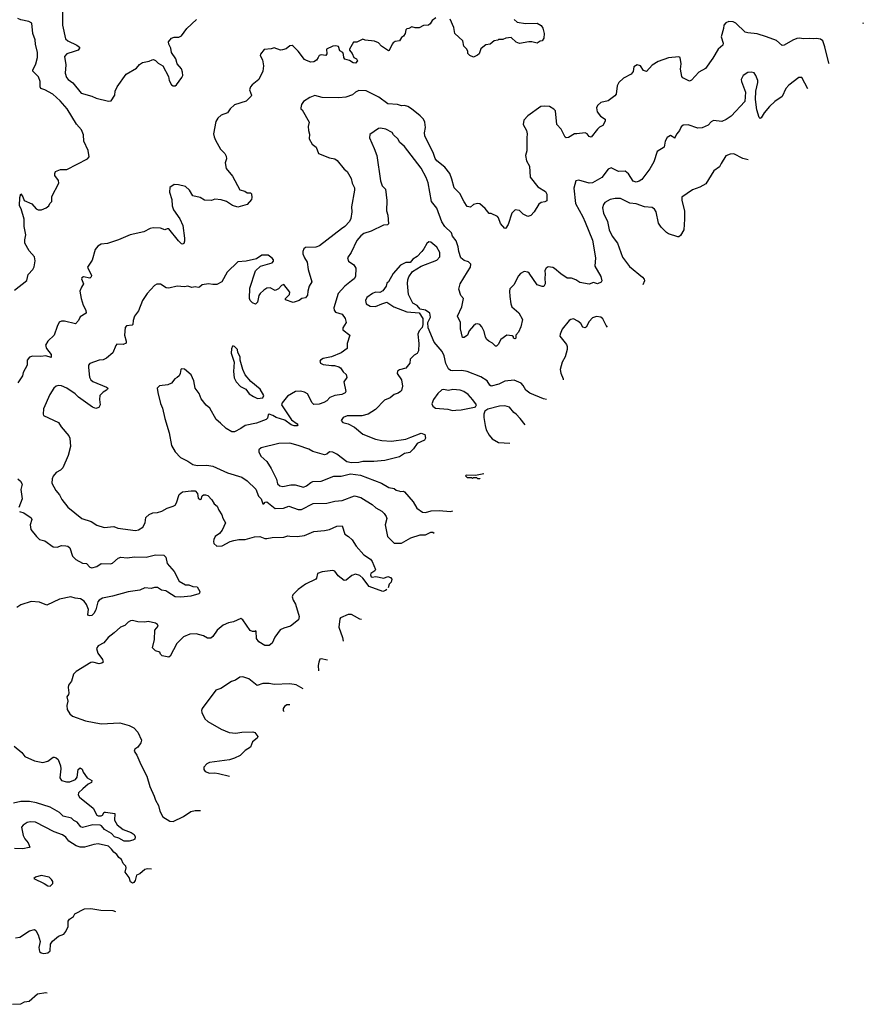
# Model space of a CAD drawing. Extents: x 1771496 to 1971148, y 471553 to 643630.
# Tile 691 of 702: x 1937204 to 1945293, y 557308 to 566749. Entities that reach past the tile are written whole.
import ezdxf

# ---------------------------------------------------------------- set-up
doc = ezdxf.new("R2010")
doc.units = 0

msp = doc.modelspace()

# ---------------------------------------------------------------- linework, layer by layer
at = {"layer": '0CON10XD'}
for points in [[(1937614.3, 566825), (1937615.5, 566695), (1937644, 566565), (1937664.5, 566544.5), (1937752.5, 566505), (1937776.7, 566485), (1937777.5, 566475), (1937765, 566456.7), (1937725, 566443.8), (1937655, 566420), (1937632, 566395), (1937646.6, 566316.6), (1937641.1, 566235), (1937653.1, 566195), (1937668.1, 566175), (1937713, 566143.1), (1937792.2, 566045), (1937895, 566014.4), (1937936.7, 565995), (1938055, 565967.1), (1938080.4, 565969.5), (1938115.6, 566025), (1938120.6, 566065), (1938137.5, 566105), (1938223.8, 566225), (1938325, 566283.3), (1938352.3, 566317.7), (1938381.7, 566338.3), (1938445, 566351.4), (1938475, 566364.2), (1938485.7, 566365.7), (1938505, 566356.7), (1938531.7, 566331.7), (1938577.5, 566305), (1938630, 566205), (1938636.7, 566165), (1938660, 566125), (1938675, 566114), (1938695, 566116), (1938707.5, 566125), (1938760, 566195), (1938767.8, 566215), (1938766.4, 566246.4), (1938755, 566278.8), (1938713.8, 566325), (1938701.2, 566375), (1938660, 566435), (1938652.5, 566475), (1938632.5, 566515), (1938630, 566535), (1938659.3, 566570.7), (1938685, 566580), (1938729.3, 566580.7), (1938755, 566592.5), (1938806, 566665), (1938899.8, 566750.2)], [(1937155, 564156.9), (1937270.7, 564249.3), (1937285.5, 564305), (1937330, 564355), (1937341.7, 564378.3), (1937352.7, 564437.3), (1937346.4, 564476.4), (1937295, 564534), (1937253.2, 564605), (1937252.6, 564637.4), (1937263.3, 564685), (1937248, 564765), (1937247.5, 564835), (1937217.5, 564935), (1937201.2, 564965), (1937206.7, 565045), (1937215, 565080), (1937235, 565050), (1937246.7, 565015), (1937321.7, 564981.7), (1937361.4, 564935), (1937382.5, 564925), (1937414.2, 564925.8), (1937457.5, 564945), (1937482.5, 564965), (1937492.5, 564985), (1937513.3, 565005), (1937511.2, 565055), (1937578.8, 565181.2), (1937575, 565206.7), (1937542, 565255), (1937540, 565275), (1937547.3, 565292.7), (1937595, 565312), (1937655, 565310.8), (1937855, 565414.2), (1937870, 565435), (1937860, 565495), (1937818.2, 565585), (1937815.5, 565645), (1937795, 565693.8), (1937747.7, 565747.7), (1937657.9, 565895), (1937590.9, 565970.9), (1937520, 566035), (1937446, 566076), (1937405, 566088.8), (1937399.2, 566105), (1937398.9, 566155), (1937385, 566200), (1937331.2, 566255), (1937329.2, 566265), (1937360, 566325), (1937373.1, 566385), (1937373, 566435), (1937354.8, 566514.8), (1937353.5, 566555), (1937328.5, 566615), (1937318.8, 566715), (1937292.3, 566732.3), (1937215, 566746.2), (1937185, 566761.2)], [(1944966.1, 566328.1), (1944961.7, 566331.7), (1944925, 566490), (1944904, 566545), (1944881.7, 566561.7), (1944845, 566570), (1944815, 566564.2), (1944775, 566570), (1944715, 566564.3), (1944685, 566570.8), (1944655, 566568.6), (1944616.6, 566553.4), (1944535, 566503.8), (1944515, 566501.2), (1944459.7, 566549.7), (1944365, 566585.7), (1944275, 566613.3), (1944185, 566621.4), (1944159.7, 566629.7), (1944070, 566715), (1944045, 566728), (1944005, 566731.2), (1943975, 566720), (1943956.2, 566695), (1943953.8, 566665), (1943930.8, 566585), (1943948, 566525), (1943945.8, 566504.2), (1943902.7, 566467.3), (1943850.9, 566379.1), (1943778.3, 566281.7), (1943715.7, 566244.3), (1943645, 566167.5), (1943625, 566160), (1943600.7, 566170.7), (1943562.7, 566192.7), (1943554.2, 566204.2), (1943539.2, 566275), (1943548.1, 566325), (1943536.7, 566385), (1943524.1, 566394.1), (1943424.1, 566384.1), (1943325, 566349.2), (1943268.8, 566311.2), (1943215, 566252.5), (1943185, 566262.5), (1943157.5, 566305), (1943125, 566317.5), (1943093.9, 566296.1), (1943086.4, 566253.6), (1943067.5, 566225), (1942995, 566188.8), (1942948, 566145), (1942934, 566115), (1942924.1, 566035.9), (1942911.2, 566018.8), (1942845, 565970), (1942775, 565953.3), (1942745, 565927.5), (1942736.2, 565905), (1942740, 565865), (1942774.1, 565824.1), (1942816.4, 565796.4), (1942816.7, 565775), (1942796.7, 565735), (1942765, 565718.8), (1942745, 565700), (1942685, 565623.3), (1942665, 565630), (1942645, 565653.8), (1942625, 565664), (1942544.5, 565655.5), (1942525, 565652.9), (1942465, 565619.2), (1942445, 565616), (1942435, 565621.2), (1942395, 565698), (1942353.9, 565743.9), (1942340.6, 565875), (1942325, 565890.6), (1942282.5, 565915), (1942235, 565920.6), (1942200, 565915), (1942075, 565827.5), (1942038, 565785), (1942031.2, 565745), (1942064.3, 565685), (1942071.4, 565655), (1942065.6, 565615), (1942067.5, 565492.5), (1942053.1, 565445), (1942064.7, 565395), (1942092.5, 565345), (1942100, 565240), (1942170.8, 565145), (1942245, 565101.2), (1942258.6, 565075), (1942257.3, 565012.7), (1942238.8, 565001.2), (1942202.5, 564995), (1942180.4, 564979.5), (1942137.5, 564905), (1942105, 564872.5), (1942075, 564862.5), (1942032.7, 564882.7), (1941995, 564920), (1941955, 564926.7), (1941922, 564895), (1941886.2, 564783.8), (1941865, 564750), (1941855, 564747.5), (1941813.3, 564795), (1941795, 564850), (1941785, 564862.5), (1941725, 564890), (1941705, 564890), (1941667.7, 564937.7), (1941615, 564983.3), (1941595, 564986.2), (1941554, 564976), (1941525, 564952.5), (1941495, 564957.5), (1941465, 565002.5), (1941425, 565083.3), (1941370, 565135), (1941348.8, 565218.8), (1941327.5, 565275), (1941281.2, 565335), (1941205, 565396.2), (1941188.7, 565418.7), (1941172.9, 565465), (1941089.4, 565635), (1941084.6, 565665), (1941096.4, 565715), (1941087.9, 565765), (1941075.4, 565795), (1941045, 565825.5), (1940960.8, 565895), (1940925, 565917.1), (1940895, 565925.7), (1940865, 565924.3), (1940825, 565934.4), (1940735, 565941.4), (1940646.2, 566005), (1940525, 566067.5), (1940455, 566068.8), (1940425, 566054.2), (1940395, 566029.2), (1940330, 566005), (1940265, 566000), (1940105, 566004.3), (1940035, 566021.2), (1939986.4, 566003.6), (1939924.1, 565965.9), (1939907.5, 565935), (1939900, 565905), (1939900, 565895), (1939913.8, 565883.8), (1939978, 565765), (1939971.4, 565725), (1939972.5, 565685), (1939982.3, 565652.3), (1939980, 565605), (1940007.5, 565555), (1940045.8, 565525.8), (1940070, 565465), (1940175, 565423.5), (1940225, 565415.7), (1940248.3, 565398.3), (1940316.2, 565316.2), (1940343.7, 565293.7), (1940383.5, 565225), (1940390.6, 565180.6), (1940412.9, 565135), (1940414.3, 565115), (1940384, 564955), (1940388.8, 564905), (1940378.3, 564841.7), (1940366.7, 564815), (1940322.5, 564765), (1940288, 564745), (1940079.5, 564580.5), (1940045, 564566.7), (1939945.8, 564564.2), (1939927.7, 564552.3), (1939917.5, 564525), (1939919.2, 564505), (1939934.4, 564465), (1939958.9, 564425), (1939969.1, 564355), (1940003.8, 564235), (1939980, 564195), (1939966.2, 564145), (1939963.6, 564106.4), (1939945, 564082.5), (1939910, 564075), (1939883.8, 564056.2), (1939825, 564036.7), (1939753.6, 564063.6), (1939752.5, 564075), (1939792.5, 564115), (1939793.3, 564135), (1939735, 564208.8), (1939715, 564200), (1939685, 564166.7), (1939655, 564153.3), (1939605, 564178.8), (1939575, 564173.8), (1939543.7, 564156.3), (1939508.8, 564125), (1939496.7, 564105), (1939485, 564040), (1939465, 564022.5), (1939435, 564033.3), (1939413.3, 564055), (1939406.4, 564076.4), (1939409.2, 564175), (1939465, 564340), (1939514.3, 564385.7), (1939625, 564418.8), (1939637.7, 564432.3), (1939638, 564445), (1939625, 564463.3), (1939585, 564490), (1939525, 564492.5), (1939474.2, 564455.8), (1939375, 564434), (1939295, 564428), (1939192.1, 564327.9), (1939143.3, 564235), (1939095, 564208.8), (1939055, 564210), (1939015, 564216.2), (1938953.6, 564206.4), (1938927.5, 564185), (1938915, 564182), (1938885, 564187.1), (1938855, 564180), (1938815, 564194.4), (1938785, 564187.8), (1938715, 564192.7), (1938635, 564173.5), (1938608.8, 564178.8), (1938555, 564213.8), (1938518.1, 564211.9), (1938495, 564200), (1938425.8, 564125), (1938380.8, 564055), (1938344.2, 563955.8), (1938304, 563905), (1938292.9, 563865), (1938290, 563825), (1938281.2, 563818.8), (1938228, 563812), (1938215, 563797.5), (1938210, 563725), (1938226.2, 563665), (1938223.6, 563646.4), (1938195, 563634), (1938135, 563637.5), (1938124.1, 563625.9), (1938095.6, 563555), (1938035, 563502.9), (1938005, 563488.6), (1937965, 563482.9), (1937875, 563453.3), (1937864.2, 563435.8), (1937862.5, 563415), (1937872.1, 563322.1), (1937886.6, 563296.6), (1937905, 563280), (1938037.5, 563225), (1938047.5, 563215), (1938046.7, 563205), (1938036.7, 563195), (1938005, 563176), (1937972, 563145), (1937967.7, 563107.7), (1937975.8, 563055), (1937961.2, 563028.8), (1937935, 563022), (1937902.6, 563032.6), (1937767.9, 563127.9), (1937735, 563161.9), (1937656, 563215), (1937605, 563236.9), (1937575, 563241.4), (1937554.5, 563235.5), (1937532, 563215), (1937494.3, 563155), (1937433, 563017), (1937428.8, 562965), (1937433.3, 562955), (1937577.3, 562887.3), (1937600.6, 562845), (1937675, 562760), (1937683.8, 562735), (1937690, 562655), (1937668.9, 562571.1), (1937618.9, 562451.1), (1937595, 562429.2), (1937552.1, 562407.9), (1937525, 562373.3), (1937514.5, 562345.5), (1937512.5, 562305), (1937550, 562235), (1937585, 562193.8), (1937609.1, 562149.1), (1937666.2, 562075), (1937800, 561965), (1937888.7, 561938.7), (1937945, 561902.5), (1938015, 561878.6), (1938105, 561888.1), (1938145, 561872.5), (1938315, 561850), (1938343.9, 561856.1), (1938385, 561883.3), (1938405.7, 561925), (1938412.2, 561975), (1938445, 562005.6), (1938478.9, 562021.1), (1938525, 562022.7), (1938566.7, 562035), (1938617.5, 562065), (1938675, 562083.8), (1938693.3, 562095), (1938708.8, 562115), (1938732.4, 562197.6), (1938765, 562222.5), (1938847.7, 562232.3), (1938885, 562230), (1938908.8, 562205), (1938915, 562162.5), (1938935, 562147.5), (1938945, 562150), (1938955, 562182.5), (1938965, 562193.3), (1938985, 562194), (1939006.7, 562185), (1939045, 562143.8), (1939068.2, 562108.2), (1939096.7, 562085), (1939112.5, 562045), (1939140.7, 562000.7), (1939150.4, 561970.5), (1939178.8, 561925), (1939146.2, 561855), (1939118.3, 561821.7), (1939077, 561793), (1939064, 561765), (1939061.2, 561745), (1939066.7, 561725), (1939095, 561701.2), (1939145, 561704.4), (1939222.5, 561745), (1939255.6, 561754.4), (1939305, 561765.5), (1939365, 561764.5), (1939455, 561790.8), (1939505, 561794), (1939554.6, 561774.5), (1939573.4, 561773.4), (1939625, 561784.4), (1939735, 561786.9), (1939775, 561799.2), (1939795, 561798), (1939864.1, 561794.1), (1939935, 561803.8), (1940025, 561840), (1940125, 561851.1), (1940175, 561861.9), (1940245, 561891.4), (1940297.5, 561895), (1940322, 561815), (1940356.7, 561795), (1940392.7, 561762.7), (1940431.2, 561701.2), (1940505, 561617.5), (1940568.6, 561575), (1940584.5, 561555), (1940614.2, 561475.8), (1940608.8, 561465), (1940570.9, 561439.1), (1940566.7, 561425), (1940575, 561407.5), (1940585, 561402.9), (1940618.8, 561408.8), (1940695, 561393.8), (1940735, 561408.8), (1940760.7, 561400.7), (1940773.3, 561385), (1940766.2, 561355), (1940747.5, 561335), (1940735.7, 561300.7)], [(1941193, 566767), (1941158.8, 566741.2), (1941140.4, 566709.5), (1941125, 566696.7), (1941075, 566693.8), (1941035, 566670.8), (1940995, 566670.8), (1940965, 566680), (1940935, 566663.3), (1940915, 566662.5), (1940905, 566650), (1940901.2, 566615), (1940885, 566590), (1940865, 566577.5), (1940845, 566546.2), (1940805, 566540), (1940785, 566526.7), (1940774, 566515), (1940746.1, 566453.9), (1940739.3, 566450.7), (1940673.3, 566495), (1940645.8, 566525.8), (1940605, 566542), (1940515, 566552.5), (1940495, 566562.5), (1940435, 566532.5), (1940405, 566532.5), (1940367.5, 566465), (1940367.5, 566455), (1940392.5, 566425), (1940407, 566387), (1940433, 566373), (1940442.5, 566355), (1940425, 566331.2), (1940400, 566335), (1940367, 566357), (1940320.4, 566370.5), (1940311.2, 566385), (1940310, 566415), (1940301.2, 566435), (1940275, 566450), (1940261.4, 566491.4), (1940235, 566497.5), (1940205, 566495.7), (1940146.2, 566465), (1940148.8, 566421.2), (1940140, 566405), (1940095, 566413.1), (1940075.4, 566404.6), (1940065, 566386.2), (1940049.7, 566360.3), (1940025, 566343.8), (1939995, 566341.2), (1939955, 566356), (1939935, 566368), (1939875, 566446.7), (1939826.7, 566495), (1939815, 566500), (1939795, 566496.7), (1939760, 566470), (1939725, 566460), (1939705, 566457.5), (1939645, 566478.6), (1939615, 566469.2), (1939548, 566462), (1939512.6, 566417.4), (1939509.1, 566405), (1939532.4, 566362.4), (1939542.9, 566305), (1939534.2, 566255), (1939495.4, 566174.6), (1939432, 566125), (1939416, 566105), (1939406.2, 566075), (1939426.4, 566026.4), (1939423.8, 566015), (1939375, 565968.8), (1939265, 565931.2), (1939222.5, 565895), (1939195, 565856), (1939137.2, 565832.8), (1939104, 565805), (1939085, 565772.5), (1939063.5, 565655), (1939067.5, 565625), (1939080.5, 565595), (1939128.3, 565508.3), (1939170, 565465), (1939185, 565440), (1939186.7, 565415), (1939174, 565375), (1939183.4, 565323.4), (1939245, 565248), (1939315, 565116.2), (1939362.5, 565105), (1939385, 565088.8), (1939417.5, 565087.5), (1939427.5, 565077.5), (1939431.2, 565045), (1939426.7, 565025), (1939385, 564977.5), (1939295, 564950), (1939245, 564966.2), (1939186.8, 565006.8), (1939135, 565021.2), (1939075, 565027.5), (1939043.6, 565016.4), (1938975, 565017.5), (1938935, 565043.1), (1938865, 565060), (1938833.3, 565115), (1938795, 565150), (1938725, 565166.2), (1938685, 565167.5), (1938645, 565140), (1938641.2, 565095), (1938663.8, 565025), (1938666.4, 564963.6), (1938678, 564925), (1938738.5, 564838.5), (1938767.5, 564775), (1938783.8, 564655), (1938783.3, 564625), (1938776.1, 564603.9), (1938765, 564597.5), (1938755, 564600), (1938727.3, 564627.3), (1938635, 564744.2), (1938617.5, 564745), (1938595, 564732.5), (1938555, 564749.5), (1938485, 564752.7), (1938455, 564745.5), (1938395, 564714.2), (1938262.7, 564687.3), (1938150.9, 564639.1), (1938045, 564602), (1937985, 564595.7), (1937952.2, 564577.8), (1937926.9, 564545), (1937898.1, 564441.9), (1937852.5, 564375), (1937891.2, 564295), (1937888.3, 564281.7), (1937875, 564272), (1937815, 564282.5), (1937800, 564275), (1937796.2, 564265), (1937815.8, 564215), (1937795, 564183.8), (1937781.1, 564145), (1937794.5, 564074.5)], [(1941945, 566752), (1941975, 566726.2), (1942055, 566712), (1942165, 566716), (1942204.1, 566694.1), (1942218.8, 566668.8), (1942233.3, 566615), (1942229.3, 566570.7), (1942215, 566547.5), (1942195, 566542.5), (1942165, 566522.5), (1942116.1, 566536.1), (1942085, 566536.7), (1941995, 566520), (1941965, 566532.5), (1941915, 566577.5), (1941865, 566572.5), (1941835, 566557.5), (1941795, 566560), (1941787, 566553), (1941755, 566547.5), (1941715, 566513.3), (1941675, 566506.7), (1941643.9, 566486.1), (1941625, 566470), (1941609.3, 566420.7), (1941595, 566407.5), (1941555, 566390), (1941520, 566405), (1941500, 566425), (1941500, 566445), (1941490, 566465), (1941461.2, 566495), (1941453.8, 566545), (1941376, 566615), (1941365.8, 566675), (1941332.7, 566752.7)], [(1945293.1, 566719.9), (1945287.6, 566710.3)], [(1944762.6, 566086.3), (1944705, 566194), (1944675, 566194.2), (1944577.6, 566122.4), (1944550.2, 566089.8), (1944516.2, 566013.8), (1944444.2, 565965.8), (1944395, 565915.6), (1944343.5, 565856.5), (1944315, 565807.5), (1944305, 565802.5), (1944295, 565812.5), (1944273.1, 565885), (1944258.6, 565985), (1944261.4, 566065), (1944282, 566145), (1944280.8, 566165), (1944262, 566215), (1944245, 566238.8), (1944217.1, 566247.1), (1944185, 566241.4), (1944141.2, 566215), (1944122.5, 566175), (1944124.2, 566155), (1944162, 566055), (1944156, 565965), (1944026.7, 565825), (1943978.3, 565791.7), (1943935, 565774), (1943855, 565780.8), (1943835, 565768.8), (1943805, 565736.9), (1943747.6, 565712.4), (1943705, 565709.2), (1943615, 565741.2), (1943565, 565736), (1943547, 565723), (1943530.8, 565685), (1943504, 565655), (1943490, 565625), (1943485, 565613.3), (1943445, 565636.9), (1943411.4, 565618.6), (1943392.9, 565585), (1943382.5, 565525), (1943317.5, 565485), (1943283.3, 565385), (1943245, 565318.8), (1943168, 565215), (1943145, 565199.2), (1943115, 565192.5), (1943085, 565202), (1943040.2, 565270.2), (1943010, 565295), (1942944.4, 565294.4), (1942875, 565328.8), (1942846.7, 565315), (1942785, 565236.2), (1942695, 565184), (1942665, 565182), (1942565, 565210.8), (1942536.7, 565205), (1942515.8, 565134.2), (1942534.3, 564985.7), (1942605, 564858), (1942626, 564806), (1942696.7, 564635), (1942724, 564465), (1942717.5, 564385), (1942775.7, 564285), (1942786.1, 564243.9), (1942779.3, 564230.7), (1942745, 564217.5), (1942705, 564227.5), (1942665, 564212), (1942575, 564229.2), (1942536.7, 564255), (1942495, 564271.2), (1942455, 564270), (1942391.2, 564311.2), (1942332.3, 564362.3), (1942315, 564371.2), (1942272.3, 564377.7), (1942252.3, 564367.7), (1942238.8, 564345), (1942244, 564305), (1942238.8, 564275), (1942241.2, 564215), (1942229.3, 564190.7), (1942215, 564190), (1942165, 564208), (1942089.7, 564319.7), (1942075, 564328.8), (1942040, 564335), (1942005, 564316.7), (1941986.8, 564293.2), (1941943, 564207), (1941905, 564167.5), (1941900, 564145), (1941904.3, 564095.7), (1941913.5, 564025), (1941924.4, 563995), (1941989.1, 563939.1), (1942023.8, 563875), (1942008.6, 563805), (1941987, 563753), (1941960, 563725), (1941960, 563695), (1941955, 563690), (1941940, 563695), (1941938.3, 563708.3), (1941926.7, 563716.7), (1941875, 563722.5), (1941818.3, 563681.7), (1941792.5, 563635), (1941775, 563617.5), (1941765, 563617.5), (1941736.8, 563646.8), (1941702, 563665), (1941683.9, 563683.9), (1941671.9, 563705), (1941658.2, 563758.2), (1941635, 563803.8), (1941615, 563825.8), (1941595, 563832.5), (1941575, 563828.6), (1941555, 563814.3), (1941514.2, 563765), (1941496.2, 563725), (1941465, 563702.5), (1941450, 563700), (1941430, 563785), (1941430, 563845), (1941403.3, 563905), (1941442, 563995), (1941458.8, 564075), (1941433.3, 564105), (1941414, 564165), (1941426.2, 564215), (1941499.1, 564330.9), (1941526.2, 564375), (1941530, 564405), (1941507, 564427), (1941465, 564439.2), (1941435, 564466), (1941414.7, 564524.7), (1941409.7, 564569.7), (1941387.7, 564627.7), (1941355, 564674.4), (1941343.9, 564705), (1941278.9, 564765), (1941250.9, 564810.9), (1941202.2, 564942.2), (1941153.3, 565005), (1941120, 565185), (1941101.9, 565235), (1941054.3, 565325), (1940895, 565533.3), (1940846.7, 565575), (1940832.3, 565602.3), (1940787.5, 565645), (1940775, 565667.5), (1940715, 565698.8), (1940665, 565710), (1940643.3, 565705), (1940562.3, 565647.7), (1940558.8, 565615), (1940604, 565515), (1940627, 565447), (1940664.4, 565205), (1940680.8, 565155), (1940711.1, 565125), (1940724.3, 565014.3), (1940719.6, 564915), (1940734.5, 564875), (1940738.6, 564791.4), (1940729.1, 564780.9), (1940692.6, 564777.4), (1940575, 564721.8), (1940505, 564697.9), (1940475, 564676.9), (1940437.9, 564632.1), (1940383.3, 564515), (1940346.7, 564465), (1940356.7, 564435), (1940407, 564397), (1940426, 564365), (1940424.4, 564285), (1940411.4, 564265), (1940386.4, 564246.4), (1940320.6, 564195), (1940256.9, 564123.1), (1940215.8, 563985), (1940218.6, 563965), (1940232, 563945), (1940295, 563926), (1940326, 563885), (1940333.3, 563845), (1940303.3, 563795), (1940303.8, 563775), (1940368.8, 563725), (1940343.3, 563645), (1940343.3, 563595), (1940287.5, 563555), (1940195, 563516), (1940115, 563498.8), (1940087.5, 563485), (1940082.5, 563475), (1940087, 563457), (1940115, 563443.3), (1940195, 563432), (1940223.6, 563433.6), (1940265, 563420), (1940279.6, 563409.5), (1940305, 563372.5), (1940335, 563347.5), (1940341.7, 563318.3), (1940313.3, 563275), (1940331.2, 563185), (1940325, 563171.2), (1940292.5, 563155), (1940225, 563144.3), (1940176.7, 563125), (1940150, 563095), (1940121.3, 563078.7), (1940075, 563061.8), (1940025, 563058.5), (1940006.9, 563075), (1939965, 563160.6), (1939935, 563177.5), (1939895, 563186.8), (1939848, 563185), (1939772, 563138), (1939720, 563075), (1939714.2, 563055), (1939811.4, 562911.4), (1939863.3, 562875), (1939870, 562865), (1939865, 562853.8), (1939835.8, 562854.2), (1939806.2, 562865), (1939745, 562907.5), (1939663.1, 562933.1), (1939632, 562955), (1939595, 562968), (1939585, 562960), (1939581.4, 562928.6), (1939566.2, 562915), (1939475, 562880.4), (1939365, 562859.3), (1939325, 562828.5), (1939265, 562797.3), (1939238.2, 562798.2), (1939185, 562828.9), (1939128.7, 562878.7), (1939086.7, 562915), (1939026.9, 563025), (1938993.4, 563053.4), (1938944.3, 563114.3), (1938925.7, 563165), (1938887.3, 563215), (1938875, 563287.5), (1938847.5, 563345), (1938785, 563397.5), (1938755, 563400), (1938750, 563395), (1938742.5, 563355), (1938732.5, 563335), (1938715, 563317.5), (1938690, 563305), (1938660, 563265), (1938623, 563247), (1938543, 563237), (1938523, 563217), (1938527.5, 563175), (1938555, 563070), (1938574.1, 563024.1), (1938594, 562925), (1938638, 562788), (1938660, 562665), (1938693.9, 562603.9), (1938745, 562550), (1938815, 562516.2), (1938863.3, 562485), (1938905, 562475.7), (1938997.4, 562477.4), (1939055, 562467.9), (1939195, 562404.4), (1939335, 562363.3), (1939386.3, 562326.3), (1939466.8, 562246.8), (1939495, 562178.8), (1939518, 562155), (1939535, 562107.5), (1939545, 562107.5), (1939558.8, 562121.2), (1939575, 562125.8), (1939655, 562063.4), (1939734.4, 562065.6), (1939785, 562082.9), (1939875, 562053.1), (1939905, 562051.8), (1940018.9, 562111.1), (1940148.3, 562111.7), (1940225, 562133.1), (1940295, 562138.9), (1940413.2, 562183.2), (1940475, 562168), (1940525.8, 562135.8), (1940585, 562100.8), (1940618.7, 562068.7), (1940676.6, 562036.6), (1940700, 562015), (1940719.2, 561985), (1940724.2, 561965), (1940709.4, 561905), (1940729.2, 561795), (1940795, 561730.8), (1940865, 561730.6), (1940955, 561779.4), (1941045, 561809.4), (1941095, 561810), (1941145, 561834.6), (1941165, 561833.6), (1941176.5, 561826.5), (1941177.3, 561825.5)], [(1944188.3, 565403.9), (1944137.2, 565417.2), (1944051.2, 565461.2), (1944015, 565459.2), (1943975, 565442.5), (1943928.7, 565371.3), (1943915, 565339.2), (1943860.8, 565299.2), (1943783.9, 565176.1), (1943726.3, 565143.7), (1943655, 565118), (1943552.9, 565047.1), (1943551.9, 565015), (1943579.2, 564915), (1943580, 564835), (1943572, 564735), (1943539.6, 564680.5), (1943525, 564666.7), (1943515, 564666.2), (1943425, 564694.2), (1943405, 564708), (1943355, 564760), (1943328.9, 564798.9), (1943308.1, 564905), (1943291.7, 564931.7), (1943267.9, 564947.9), (1943195, 564953.8), (1943115, 564982.9), (1943055, 564988.2), (1942965, 565032.7), (1942915, 565034.4), (1942865, 565025.6), (1942814, 564995), (1942802.1, 564977.9), (1942792.5, 564945), (1942801.4, 564895), (1942840.6, 564815), (1942854.6, 564734.6), (1942884.6, 564674.6), (1942934.5, 564605), (1942985, 564471.2), (1943052.4, 564382.4), (1943175, 564280.8), (1943191.9, 564261.9), (1943194.3, 564245), (1943180.3, 564206)], [(1942255.6, 563107), (1942225, 563112.5), (1942095, 563168), (1942058, 563195), (1942032.6, 563242.6), (1942010.8, 563265), (1941945, 563293.3), (1941855, 563284.4), (1941796.6, 563253.4), (1941725, 563235.6), (1941712.2, 563245), (1941685.5, 563285), (1941625, 563322.9), (1941493.8, 563375), (1941444.6, 563385.4), (1941351.2, 563381.2), (1941334, 563385), (1941315, 563400.8), (1941290.9, 563450.9), (1941274.6, 563525), (1941255, 563568.8), (1941176.7, 563656.7), (1941119.2, 563795), (1941118, 563845), (1941143.1, 563895), (1941137.5, 563935), (1941095, 563964), (1941045, 563972.5), (1941015, 564008), (1940975, 564031.4), (1940931.2, 564115), (1940921.7, 564218.3), (1940924.3, 564255), (1940935.8, 564284.2), (1940968.8, 564335), (1941055, 564385.8), (1941205, 564444.3), (1941232.5, 564475), (1941232.5, 564515), (1941205, 564568.8), (1941147.5, 564615), (1941128.3, 564618.3), (1941106.4, 564603.6), (1941079.7, 564550.3), (1941060, 564525), (1941015, 564477.5), (1940975, 564454.2), (1940947.9, 564422.1), (1940905, 564420.8), (1940854.2, 564395), (1940784, 564315), (1940738.8, 564235), (1940725, 564222.5), (1940717.5, 564195), (1940685, 564148.1), (1940656.7, 564133.3), (1940615, 564136.7), (1940586.2, 564125), (1940534, 564085), (1940519.2, 564055), (1940526.2, 564025), (1940565, 564001.4), (1940615, 563998.1), (1940675, 564025.6), (1940725, 564038.8), (1940792.5, 563995), (1940915, 563946.7), (1941035, 563937.5), (1941068.6, 563885), (1941069.2, 563825), (1941061.9, 563798.1), (1941033.8, 563766.2), (1941020.6, 563735), (1941031.2, 563645), (1941026.7, 563573.3), (1941015, 563549.2), (1940985, 563532.5), (1940948, 563495), (1940943.8, 563455), (1940905, 563406), (1940845, 563392.5), (1940825, 563380), (1940823.8, 563355), (1940864, 563295), (1940874, 563235), (1940865.5, 563194.5), (1940855, 563183.3), (1940832.7, 563167.3), (1940795, 563154.3), (1940755, 563124.3), (1940700.3, 563099.7), (1940615, 563011.4), (1940543.8, 562965), (1940485, 562950), (1940345, 562948.9), (1940306.7, 562935), (1940287.5, 562905), (1940302.5, 562885), (1940355, 562874), (1940415, 562842), (1940495, 562773.3), (1940615, 562726.5), (1940675, 562714.5), (1940769.1, 562709.1), (1940905, 562726.9), (1940953, 562747), (1941055, 562785.8), (1941090, 562770), (1941095.6, 562735.6), (1941085, 562718.1), (1941014.1, 562685.9), (1940980, 562635), (1940945, 562600), (1940892.3, 562587.7), (1940845, 562557.1), (1940705, 562521.8), (1940601.1, 562511.1), (1940495, 562513.5), (1940455, 562504.3), (1940385, 562500), (1940340.3, 562510.3), (1940245, 562582.5), (1940205, 562600.8), (1940175, 562603.8), (1940148.3, 562581.7), (1940125, 562578), (1940015, 562607.5), (1939975, 562629.6), (1939875, 562665.6), (1939795, 562686.9), (1939690, 562685), (1939520, 562645), (1939497.5, 562625), (1939497.5, 562605), (1939515, 562563.3), (1939572.4, 562512.4), (1939615.7, 562445), (1939665, 562343.8), (1939677, 562297), (1939698.3, 562278.3), (1939725.7, 562274.3), (1939805, 562290.4), (1939845, 562290.4), (1939926, 562266), (1939955, 562278.5), (1939995, 562312.7), (1940015, 562322.1), (1940095, 562325.6), (1940215, 562370.8), (1940285, 562371.9), (1940375, 562394.6), (1940471.4, 562381.4), (1940673.6, 562303.6), (1940742.2, 562262.2), (1940794.6, 562254.6), (1940815, 562237.8), (1940839.2, 562230.8), (1940855, 562225.8), (1940885, 562228.6), (1940895, 562220.8), (1940977.5, 562125), (1941012, 562065), (1941067.7, 562027.7), (1941094.4, 562024.4), (1941149.8, 562040.2), (1941225, 562043.3), (1941335, 562033.1), (1941356.9, 562038.9)], [(1937794.5, 564074.5), (1937812.6, 564012.6), (1937837.1, 563965), (1937841.2, 563935), (1937785, 563900), (1937768.8, 563865), (1937737.3, 563832.7), (1937635, 563858.6), (1937605, 563858), (1937582.5, 563847.5), (1937562.2, 563807.8), (1937534.3, 563725), (1937472.6, 563667.4), (1937451.4, 563628.6), (1937460, 563595), (1937505, 563537.5), (1937505, 563510), (1937455, 563525.8), (1937405, 563518.2), (1937325, 563523.5), (1937296.4, 563513.6), (1937276.9, 563485), (1937274.2, 563435), (1937237.1, 563365), (1937230.4, 563335), (1937185, 563267.8)], [(1942840.2, 563801.8), (1942826.8, 563816.8), (1942795, 563879.2), (1942775, 563896.5), (1942735, 563904.2), (1942695, 563891.4), (1942664.3, 563855), (1942635, 563800), (1942625, 563793.3), (1942605, 563801.2), (1942584.3, 563835), (1942555, 563858.6), (1942515, 563880), (1942487.5, 563875), (1942473.9, 563866.1), (1942405, 563780), (1942386, 563735), (1942384, 563715), (1942445.7, 563635), (1942452.9, 563615), (1942452.2, 563585), (1942433.7, 563516.3), (1942404.2, 563464.2), (1942386.7, 563395), (1942391.1, 563361.1), (1942414.3, 563305), (1942414.2, 563295.5)], [(1939485, 563117.5), (1939535, 563123.8), (1939546, 563145), (1939508.1, 563205), (1939420.7, 563280.7), (1939364.2, 563345), (1939343.7, 563393.7), (1939318.5, 563485), (1939316.4, 563515), (1939296.6, 563556.6), (1939292.5, 563585), (1939265, 563613.8), (1939255, 563620), (1939245, 563617.5), (1939234.1, 563594.1), (1939231.7, 563551.7), (1939261.4, 563465), (1939254.6, 563375), (1939261.5, 563315), (1939278.2, 563275), (1939322.6, 563232.6), (1939371.8, 563205), (1939402.9, 563162.9), (1939445, 563134.5), (1939485, 563117.5)], [(1941355, 563003.1), (1941385, 563004), (1941436.4, 563006.4), (1941565, 563033.3), (1941575, 563037.5), (1941582.5, 563055), (1941548.8, 563105), (1941504, 563155), (1941463.3, 563183.3), (1941427, 563197), (1941357.6, 563202.4), (1941315, 563193.3), (1941267.3, 563202.7), (1941250.9, 563199.1), (1941214.5, 563165.5), (1941172.1, 563107.9), (1941154.2, 563065), (1941165, 563042.5), (1941190, 563025), (1941310, 563015), (1941355, 563003.1)], [(1942050.3, 562863.1), (1942001.9, 562925), (1941965, 562967.1), (1941942.3, 562982.4), (1941900, 563035), (1941855, 563046.9), (1941805, 563042.5), (1941694.2, 563015.8), (1941663.6, 562996.4), (1941654.1, 562965.9), (1941654.1, 562935.9), (1941667, 562857), (1941677.5, 562815), (1941705, 562764), (1941735, 562731.2), (1941795, 562694.2), (1941902.5, 562687.3)], [(1941655.2, 562393.5), (1941575, 562377.5), (1941485, 562380), (1941480, 562375), (1941495, 562360), (1941535, 562360), (1941545, 562352.5), (1941555, 562360), (1941585, 562360), (1941595, 562350), (1941615, 562350), (1941616.8, 562347.8)], [(1937186, 562345), (1937210, 562325), (1937227.1, 562295), (1937215.6, 562245), (1937226.5, 562153.5), (1937195, 562070)], [(1937203, 562033), (1937245, 562018.8), (1937313.6, 561973.6), (1937318.9, 561955), (1937304, 561905), (1937310.4, 561860.5), (1937365, 561793.3), (1937395, 561766.2), (1937445, 561753.3), (1937525, 561692.9), (1937562.7, 561692.7), (1937605, 561706.9), (1937645, 561704.4), (1937665, 561700.6), (1937684.3, 561685), (1937710.8, 561605), (1937742.2, 561572.2), (1937805, 561538.6), (1937845.5, 561535.5), (1937875, 561500.8), (1937895, 561494.3), (1937945, 561505.8), (1937986.1, 561536.1), (1938075, 561530.8), (1938095, 561537.1), (1938148, 561585), (1938175, 561595.6), (1938235, 561588.9), (1938305, 561597.1), (1938415, 561594.5), (1938505, 561616.9), (1938585.9, 561615.9), (1938603.8, 561595), (1938616.7, 561535), (1938685, 561458.8), (1938734.4, 561364.4), (1938795, 561330), (1938825, 561328.8), (1938863.6, 561313.6), (1938905, 561310), (1938930, 561265), (1938928.3, 561251.7), (1938920, 561245), (1938845, 561221.2), (1938748.8, 561211.2), (1938695, 561216), (1938625, 561260.8), (1938605, 561272.9), (1938565, 561278), (1938525, 561304.2), (1938495, 561304.3), (1938464.5, 561295.5), (1938405, 561300.8), (1938355, 561279.2), (1938244.1, 561264.1), (1938095, 561221.8), (1937998.7, 561201.3), (1937966.6, 561183.4), (1937952.6, 561167.4), (1937935, 561090), (1937915, 561054), (1937895, 561037.5), (1937875, 561033.1), (1937863.3, 561035), (1937856.2, 561045), (1937862, 561095), (1937845, 561141.2), (1937822.1, 561172.1), (1937785.5, 561195.5), (1937735, 561200.6), (1937695, 561215.5), (1937585, 561192.9), (1937465, 561136), (1937393, 561163), (1937315, 561169.2), (1937215, 561137.5), (1937175, 561111.4)], [(1940724, 561286.8), (1940710, 561275), (1940685, 561267.5), (1940556.2, 561315), (1940493.4, 561393.4), (1940465, 561419.5), (1940425, 561431.5), (1940389.8, 561420.2), (1940335, 561374), (1940315, 561372.5), (1940257.8, 561417.8), (1940225, 561460), (1940205, 561467.5), (1940105, 561456), (1940060, 561440), (1940051.2, 561395), (1940043.3, 561385), (1939945, 561338), (1939873.5, 561286.5), (1939822.9, 561235), (1939817.1, 561215), (1939825, 561182.5), (1939848, 561145), (1939884.2, 561025), (1939876.2, 560995), (1939800, 560935), (1939735, 560916), (1939701.7, 560898.3), (1939651.7, 560828.3), (1939625, 560770), (1939595, 560747.5), (1939555, 560747.5), (1939497.5, 560785), (1939473.3, 560815), (1939470, 560885), (1939465, 560890), (1939457.5, 560882.5), (1939435, 560882.5), (1939415, 560893.3), (1939344.3, 560994.3), (1939322.7, 561007.3), (1939255, 560975.6), (1939204.6, 560965.4), (1939155, 560944.3), (1939097.5, 560895), (1939055, 560833.3), (1939035, 560820), (1939005, 560820), (1938965, 560840), (1938895, 560859.2), (1938835, 560857.5), (1938775, 560832), (1938712, 560768), (1938647.5, 560645), (1938635, 560637.5), (1938569.3, 560649.3), (1938553.9, 560663.9), (1938546.7, 560685), (1938505, 560698.8), (1938476.7, 560725), (1938495.5, 560805), (1938498.6, 560895), (1938530, 560935), (1938525, 560950), (1938505, 560962), (1938437, 560977), (1938405, 560970.8), (1938335, 560976), (1938285, 560988), (1938265, 560983.8), (1938245, 560973.3), (1938211.2, 560938.8), (1938168.8, 560925), (1938111.2, 560868.8), (1938052.5, 560825), (1938010, 560775), (1937957.5, 560745), (1937940.7, 560719.3), (1937953.3, 560675), (1937997.5, 560615), (1938005, 560590), (1937991.7, 560578.3), (1937965, 560574), (1937905, 560588.8), (1937885, 560583.8), (1937745, 560498.8), (1937720, 560475), (1937700, 560405), (1937672.5, 560367.5), (1937667.1, 560345), (1937675.4, 560294.5), (1937671.5, 560278.5), (1937654.2, 560255), (1937664, 560215), (1937656.1, 560173.9), (1937658.8, 560135), (1937683.2, 560093.2), (1937711.3, 560071.3), (1937835, 560025.7), (1937985, 559996.9), (1938165, 560005.7), (1938255, 559981.4), (1938297.4, 559957.4), (1938336.5, 559916.5), (1938370.4, 559840.5), (1938366, 559814), (1938335, 559772.5), (1938307.5, 559755), (1938301.2, 559735), (1938327, 559697), (1938366, 559606), (1938424.3, 559494.3), (1938450.8, 559395), (1938494.4, 559304.4), (1938505.7, 559265), (1938535.5, 559215.5), (1938549.1, 559159.1), (1938575.7, 559105.7), (1938645, 559063.1), (1938675, 559059.4), (1938775, 559108.1), (1938845, 559157.8), (1938885, 559167.3), (1938938.7, 559165.1)], [(1940481.6, 560998.7), (1940465, 561002), (1940415, 561030.8), (1940385, 561046), (1940355, 561046), (1940280, 561015), (1940273.3, 561005), (1940264.2, 560925), (1940300, 560825), (1940305.6, 560789.6)], [(1940153.9, 560609.3), (1940095, 560620), (1940083.3, 560616.7), (1940070.8, 560589.2), (1940067.1, 560555), (1940067.8, 560507)], [(1939921.3, 560332.8), (1939855, 560371.1), (1939795, 560380), (1939645, 560374.4), (1939595, 560383.1), (1939535.7, 560384.3), (1939480, 560365), (1939399.7, 560429.7), (1939345, 560449.2), (1939315, 560444.2), (1939273.1, 560416.9), (1939235, 560401.9), (1939132.4, 560337.6), (1939085, 560318.8), (1938955, 560143.3), (1938946, 560125), (1938948.8, 560105), (1938980, 560045), (1939008.3, 560018.3), (1939135, 559947.1), (1939213.5, 559913.5), (1939275, 559909.2), (1939335, 559918.6), (1939440.7, 559920.7), (1939457.5, 559915), (1939486.7, 559875), (1939479.6, 559860.5), (1939435.9, 559824.1), (1939416.2, 559775), (1939365, 559740), (1939317.4, 559692.6), (1939265, 559667.1), (1939215, 559652.5), (1939025, 559626.2), (1938997, 559613), (1938968.3, 559581.7), (1938968.3, 559558.3), (1938980.7, 559540.7), (1939023.9, 559523.9), (1939073.9, 559526.1), (1939110.3, 559520.3), (1939217, 559495.8)], [(1939793.3, 560180.7), (1939765, 560178.6), (1939743.3, 560165), (1939731.2, 560145), (1939731.2, 560125), (1939738.6, 560115.7)], [(1937152.3, 559782.3), (1937222.7, 559722.7), (1937253.8, 559685), (1937345, 559642), (1937425, 559627.1), (1937475, 559638.8), (1937525, 559676.2), (1937535, 559678.8), (1937555, 559671.2), (1937572, 559655), (1937594, 559595), (1937598, 559565), (1937588.3, 559478.3), (1937605, 559454.3), (1937651.1, 559441.1), (1937685, 559441.8), (1937737.8, 559462.2), (1937753.4, 559486.6), (1937765, 559560), (1937785, 559576.7), (1937803.6, 559563.6), (1937813.8, 559535), (1937850.3, 559480.3), (1937896.7, 559455), (1937893.3, 559435), (1937861.3, 559418.7), (1937808, 559375), (1937768.8, 559335), (1937763.3, 559315), (1937776.7, 559295), (1937908.6, 559188.6), (1937942, 559122), (1937955, 559115.5), (1937985, 559115.6), (1937997.3, 559122.7), (1938015, 559149.2), (1938025, 559150.8), (1938115, 559136.7), (1938114.2, 559075), (1938137.9, 559027.9), (1938195.4, 558985.4), (1938274.1, 558954.1), (1938302.5, 558935), (1938312.5, 558915), (1938307, 558893), (1938289.6, 558880.5), (1938255, 558871.2), (1938205, 558872.5), (1938155, 558901.1), (1938114.3, 558915), (1938085, 558946.9), (1938017.5, 558985), (1937988.9, 559018.9), (1937975.7, 559025.7), (1937905, 559028.9), (1937805, 559001.9), (1937788.6, 559008.6), (1937753.8, 559053.8), (1937721.4, 559071.4), (1937701.2, 559091.2), (1937621.4, 559111.4), (1937585.9, 559145.9), (1937497.3, 559197.3), (1937365, 559238.5), (1937297.3, 559252.7), (1937214.1, 559254.1), (1937145, 559238.1)], [(1938467.4, 558605), (1938425, 558606.5), (1938405, 558599.4), (1938355, 558560), (1938324.1, 558545.9), (1938311.2, 558495), (1938298.8, 558475), (1938285, 558470), (1938265, 558483.3), (1938254.2, 558525), (1938214.2, 558575), (1938225.8, 558615), (1938221.7, 558631.7), (1938197.5, 558657.5), (1938181.4, 558695), (1938155, 558714.4), (1938135, 558743.6), (1938105, 558765.5), (1938085, 558795.6), (1938054.6, 558824.6), (1937955, 558846.2), (1937915, 558841.1), (1937825, 558813.3), (1937785, 558815.5), (1937745, 558826.9), (1937675, 558871.9), (1937645, 558910), (1937615, 558934.4), (1937535, 558961.9), (1937355, 559053.1), (1937305, 559056.9), (1937275, 559050), (1937236.2, 559025), (1937222.5, 559005), (1937235.7, 558925.7), (1937252.5, 558895), (1937286.2, 558855), (1937302.5, 558815), (1937295, 558810), (1937235, 558800), (1937155, 558802.7)], [(1937495, 558440), (1937520, 558465), (1937521.2, 558485), (1937510, 558505), (1937485, 558526), (1937408.3, 558541.7), (1937355, 558527.5), (1937340, 558515), (1937437.7, 558467.7), (1937475, 558442.5), (1937495, 558440)], [(1937165, 557943.8), (1937205, 557953.3), (1937296.6, 558013.4), (1937345, 558024.2), (1937360, 558015), (1937380, 557975), (1937399.3, 557909.3), (1937388.3, 557851.7), (1937393.8, 557815), (1937410.3, 557800.3), (1937435, 557794), (1937475, 557801.2), (1937495, 557820), (1937500, 557885), (1937517.5, 557915), (1937575, 557960), (1937628.3, 557981.7), (1937647.5, 558005), (1937667.5, 558052.5), (1937670, 558105), (1937680, 558125), (1937719.6, 558150.5), (1937732.5, 558175), (1937825, 558223.8), (1937885, 558228), (1937981.2, 558211.2), (1938095.9, 558205.9), (1938124, 558196.9)], [(1937135, 557308), (1937215, 557312.5), (1937248.7, 557331.3), (1937295, 557339.5), (1937375, 557410), (1937455, 557422.5), (1937467.8, 557417)]]:
    msp.add_lwpolyline(points, dxfattribs=at)

doc.saveas('drawing.dxf')
